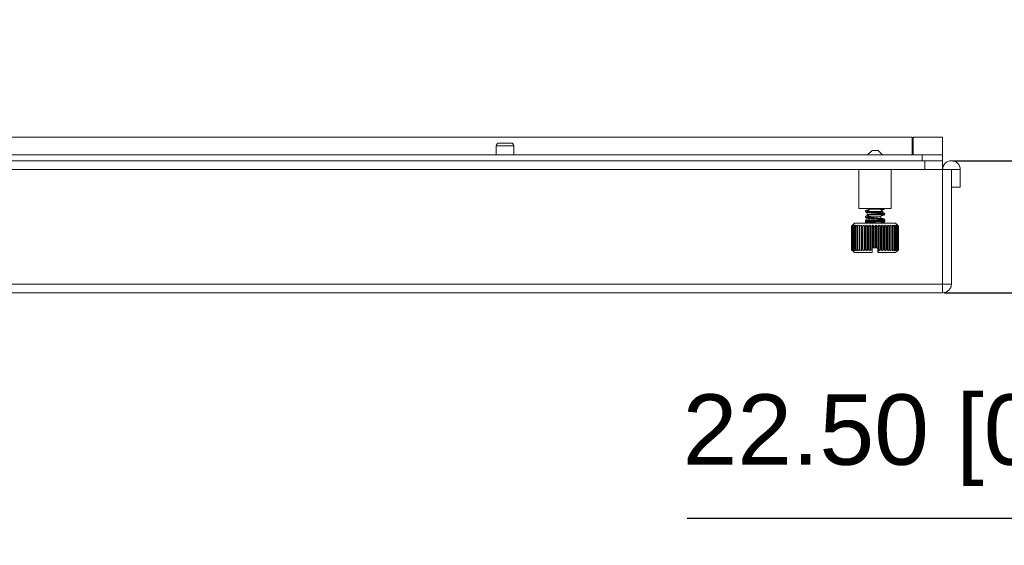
# Model space of a CAD drawing. Header units: millimetres. Extents: x 3925 to 5043, y -86 to 778.
# Tile 286 of 439: x 4588 to 4630, y 484 to 506. Entities that reach past the tile are written whole.
import ezdxf

# ---------------------------------------------------------------- set-up
doc = ezdxf.new("R2010")
doc.units = ezdxf.units.MM
doc.header["$LTSCALE"] = 46.255
doc.header["$PDMODE"] = 3
doc.header["$PDSIZE"] = 1
doc.layers.get('0').update_dxf_attribs({"linetype": 'CONTINUOUS'})
doc.layers.get('Defpoints').update_dxf_attribs({"linetype": 'CONTINUOUS'})
for name, color, linetype in [('H30K-FOG-FILDXF_CONTINUOUS_LINE', 7, 'CONTINUOUS'), ('H30K-SPONGE-DXF_CONTINUOUS_LINE', 7, 'CONTINUOUS'), ('PIN-D3_L3-T1DXF_CONTINUOUS_LINE', 7, 'CONTINUOUS'), ('SW3DPS-52-39DXF_CONTINUOUS_LINE', 7, 'CONTINUOUS')]:
    doc.layers.add(name, color=color, linetype=linetype)
doc.styles.add('SLDTEXTSTYLE0', font='arialbd.ttf', dxfattribs={"height": 5.5})
doc.styles.add('SLDTEXTSTYLE2', font='arial.ttf')
doc.dimstyles.new('SLDDIMSTYLE1', dxfattribs={"dimtxt": 5.650301, "dimasz": 4.572, "dimexe": 0, "dimexo": 0.0625, "dimgap": 1.412575, "dimtad": 0, "dimtih": 1, "dimtoh": 1, "dimlfac": 3.5, "dimrnd": 1e-09, "dimzin": 4, "dimdsep": 46, "dimtxsty": 'SLDTEXTSTYLE0', "dimsah": 1, "dimcen": 0.09, "dimadec": 0, "dimazin": 1, "dimtol": 1, "dimtp": 0.8, "dimtm": 0.8, "dimtfac": 1, "dimtdec": 1, "dimtofl": 0, "dimtmove": 0, "dimatfit": 3, "dimfxl": 1, "dimfrac": 2, "dimtolj": 1, "dimarcsym": 0})

# ---------------------------------------------------------------- blocks, each defined once
blk = doc.blocks.new('*D50')
at = {"color": 0, "linetype": 'Continuous', "lineweight": -2}
for p, q in [((4639.628, 502.892), (4639.628, 505.892)), ((4627.782, 499.892), (4639.628, 499.892)), ((4627.407, 494.267), (4639.628, 494.267)), ((4639.628, 491.267), (4639.628, 484.66)), ((4639.628, 484.66), (4616.473, 484.66))]:
    blk.add_line(p, q, dxfattribs=at)
at = {"color": 0, "linetype": 'Continuous'}
for points in [[(4639.128, 502.892), (4640.128, 502.892), (4639.628, 499.892)], [(4639.128, 491.267), (4640.128, 491.267), (4639.628, 494.267)]]:
    blk.add_solid(points, dxfattribs=at)
at = {"layer": 'Defpoints', "color": 0, "linetype": 'Continuous'}
for p in [(4627.719, 499.892), (4627.344, 494.267), (4639.628, 494.267)]:
    blk.add_point(p, dxfattribs=at)
at = {"color": 0, "linetype": 'Continuous', "lineweight": 0, "insert": (4627.344, 487.995), "char_height": 3, "attachment_point": 5, "style": 'SLDTEXTSTYLE2'}
blk.add_mtext('\\A1;22.50 [0.89]', dxfattribs=at)

msp = doc.modelspace()

# ---------------------------------------------------------------- linework, layer by layer
at = {"layer": 'H30K-FOG-FILDXF_CONTINUOUS_LINE', "color": 7, "linetype": 'Continuous', "lineweight": 0}
for p, q in [((4547.9691, 499.8924), (4627.3441, 499.8924)), ((4626.5941, 499.5174), (4626.5941, 499.8924)), ((4627.3441, 494.2674), (4627.3441, 499.8924)), ((4547.9691, 499.5174), (4628.0941, 499.5174)), ((4627.7191, 499.5174), (4627.7191, 494.6424)), ((4628.0941, 499.5174), (4628.0941, 498.7674)), ((4628.0941, 498.7674), (4627.7191, 498.7674)), ((4547.5941, 494.6424), (4627.7191, 494.6424)), ((4547.9691, 494.2674), (4627.3441, 494.2674))]:
    msp.add_line(p, q, dxfattribs=at)
for centre, start, end in [((4627.7191, 499.5174), 0, 180), ((4627.3441, 494.6424), 270, 0)]:
    msp.add_arc(centre, 0.375, start, end, dxfattribs=at)
at = {"layer": 'H30K-SPONGE-DXF_CONTINUOUS_LINE', "color": 7, "linetype": 'Continuous', "lineweight": 0}
for p, q in [((4552.3941, 500.8924), (4626.0441, 500.8924)), ((4626.0441, 500.1424), (4626.0441, 500.8924)), ((4627.3441, 500.8924), (4626.0941, 500.8924)), ((4626.0941, 500.1424), (4626.0941, 500.8924)), ((4627.3441, 500.1424), (4627.3441, 500.8924)), ((4547.9691, 500.1424), (4627.3441, 500.1424)), ((4626.4691, 500.1424), (4626.4691, 499.8924)), ((4627.3441, 500.1424), (4627.3441, 499.8924)), ((4548.5737, 499.8924), (4626.7394, 499.8924)), ((4548.6412, 499.8924), (4626.7835, 499.8924))]:
    msp.add_line(p, q, dxfattribs=at)
at = {"layer": 'PIN-D3_L3-T1DXF_CONTINUOUS_LINE', "color": 7, "linetype": 'Continuous', "lineweight": 0}
for p, q in [((4609.0941, 500.5174), (4608.3441, 500.5174)), ((4608.3441, 500.1424), (4608.3441, 500.5174)), ((4608.9691, 500.6424), (4608.4691, 500.6424)), ((4609.0941, 500.1424), (4609.0941, 500.5174))]:
    msp.add_line(p, q, dxfattribs=at)
for centre, start, end in [((4608.4691, 500.5174), 90, 180), ((4608.9691, 500.5174), 0, 90)]:
    msp.add_arc(centre, 0.125, start, end, dxfattribs=at)
at = {"layer": 'SW3DPS-52-39DXF_CONTINUOUS_LINE', "color": 7, "linetype": 'Continuous', "lineweight": 0}
for p, q in [((4624.3389, 500.3282), (4624.1531, 500.1424)), ((4624.3389, 500.3282), (4624.5992, 500.3282)), ((4624.5992, 500.3282), (4624.785, 500.1424)), ((4623.7816, 499.5174), (4623.7816, 497.8604)), ((4625.1566, 499.5174), (4625.1566, 497.8604)), ((4625.1565, 497.8604), (4623.7816, 497.8604)), ((4624.1605, 497.712), (4624.1217, 497.7182)), ((4624.1389, 497.6044), (4624.1389, 497.688)), ((4624.7993, 497.6044), (4624.1389, 497.6044)), ((4624.2191, 497.5242), (4624.1389, 497.6044)), ((4624.2309, 497.8231), (4624.1567, 497.7489)), ((4624.1948, 497.5209), (4624.2189, 497.5249)), ((4624.2112, 497.4953), (4624.2191, 497.4964)), ((4624.7191, 497.5242), (4624.2191, 497.5242)), ((4624.2191, 497.4942), (4624.2191, 497.5242)), ((4624.2309, 497.8231), (4624.2309, 497.8604)), ((4624.7072, 497.8231), (4624.2309, 497.8231)), ((4624.2803, 497.731), (4624.7993, 497.731)), ((4624.7128, 497.8604), (4624.7072, 497.8596)), ((4624.7072, 497.8231), (4624.7072, 497.8604)), ((4624.7072, 497.8231), (4624.7993, 497.731)), ((4624.7191, 497.5242), (4624.7993, 497.6044)), ((4624.7191, 497.4378), (4624.7191, 497.5242)), ((4624.7993, 497.6696), (4624.7993, 497.731)), ((4624.7993, 497.6044), (4624.7993, 497.605)), ((4623.5941, 497.2294), (4623.4691, 497.1044)), ((4623.4691, 497.1044), (4623.4697, 497.1044)), ((4623.4691, 497.1044), (4623.4691, 496.1044)), ((4623.4933, 497.127), (4623.4697, 497.1044)), ((4623.4697, 497.1044), (4623.4697, 496.1044)), ((4623.4766, 497.1044), (4623.4846, 497.1044)), ((4623.4766, 497.1044), (4623.4766, 496.1044)), ((4623.4846, 497.1044), (4623.4846, 496.1044)), ((4623.5163, 497.1486), (4623.4933, 497.127)), ((4623.5034, 497.1044), (4623.5185, 497.1044)), ((4623.5034, 497.1044), (4623.5034, 496.1044)), ((4623.5185, 497.1044), (4623.5185, 496.1044)), ((4623.5489, 497.1044), (4623.571, 497.1044)), ((4623.5489, 497.1044), (4623.5489, 496.1044)), ((4623.571, 497.1044), (4623.571, 496.1044)), ((4623.5941, 497.2294), (4625.344, 497.2294)), ((4623.6124, 497.1044), (4623.6297, 497.1486)), ((4623.6124, 497.1044), (4623.641, 497.1044)), ((4623.6124, 497.1044), (4623.6124, 496.1044)), ((4623.641, 497.1044), (4623.641, 496.1044)), ((4623.6926, 497.1044), (4623.7015, 497.1486)), ((4623.6926, 497.1044), (4623.7271, 497.1044)), ((4623.6926, 497.1044), (4623.6926, 496.1044)), ((4623.7271, 497.1044), (4623.7271, 496.1044)), ((4623.7878, 497.1044), (4623.7883, 497.1486)), ((4623.7878, 497.1044), (4623.8276, 497.1044)), ((4623.7878, 497.1044), (4623.7878, 496.1044)), ((4623.8276, 497.1044), (4623.8276, 496.1044)), ((4623.8882, 496.0602), (4623.8882, 497.1486)), ((4623.8963, 497.1044), (4623.8882, 497.1486)), ((4623.8963, 497.1044), (4623.9406, 497.1044)), ((4623.8963, 497.1044), (4623.8963, 496.1044)), ((4623.9406, 497.1044), (4623.9406, 496.1044)), ((4624.016, 497.1044), (4623.9995, 497.1486)), ((4623.9995, 496.0602), (4623.9995, 497.1486)), ((4624.016, 497.1044), (4624.0639, 497.1044)), ((4624.016, 497.1044), (4624.016, 496.1044)), ((4624.0639, 497.1044), (4624.0639, 496.1044)), ((4624.1059, 497.3061), (4624.1129, 497.3055)), ((4624.1187, 497.3051), (4624.1129, 497.3055)), ((4624.1145, 497.3054), (4624.1129, 497.3055)), ((4624.1234, 497.3047), (4624.115, 497.3054)), ((4624.12, 496.0602), (4624.12, 497.1486)), ((4624.1445, 497.3781), (4624.1295, 497.3772)), ((4624.1621, 497.3789), (4624.1445, 497.3781)), ((4624.1445, 497.1044), (4624.1951, 497.1044)), ((4624.1445, 497.1044), (4624.1445, 496.1044)), ((4624.1466, 497.3035), (4624.1633, 497.3027)), ((4624.1627, 497.3026), (4624.1475, 497.3033)), ((4624.1495, 497.2397), (4624.1682, 497.2388)), ((4624.1668, 497.3661), (4624.1505, 497.3669)), ((4624.1826, 497.3798), (4624.1621, 497.3789)), ((4624.1895, 497.3014), (4624.1627, 497.3026)), ((4624.1633, 497.3027), (4624.1933, 497.3014)), ((4624.1954, 497.3649), (4624.1668, 497.3661)), ((4624.1682, 497.2388), (4624.2152, 497.2369)), ((4624.221, 497.3002), (4624.1895, 497.3014)), ((4624.1933, 497.3014), (4624.2719, 497.2987)), ((4624.1951, 497.1044), (4624.1951, 496.1044)), ((4624.2289, 497.3637), (4624.1954, 497.3649)), ((4624.2152, 497.2369), (4624.2755, 497.2349)), ((4624.2191, 497.364), (4624.2191, 497.4305)), ((4624.2702, 497.2986), (4624.221, 497.3002)), ((4624.2805, 497.362), (4624.2289, 497.3637)), ((4624.2472, 496.0602), (4624.2472, 497.1486)), ((4624.3422, 497.2965), (4624.2702, 497.2986)), ((4624.2719, 497.2987), (4624.4497, 497.2937)), ((4624.2755, 497.2349), (4624.4535, 497.2299)), ((4624.2793, 497.1044), (4624.3316, 497.1044)), ((4624.2793, 497.1044), (4624.2793, 496.1044)), ((4624.3396, 497.3602), (4624.2805, 497.362)), ((4624.3316, 497.1044), (4624.3316, 496.1044)), ((4624.4604, 497.3569), (4624.3396, 497.3602)), ((4624.4583, 497.2933), (4624.3422, 497.2965)), ((4624.3788, 496.1857), (4624.3788, 497.1486)), ((4624.4177, 497.1044), (4624.4708, 497.1044)), ((4624.4177, 497.1044), (4624.4177, 496.1857)), ((4624.4497, 497.2937), (4624.4888, 497.2926)), ((4624.4535, 497.2299), (4624.4658, 497.2296)), ((4624.4729, 497.2929), (4624.4583, 497.2933)), ((4624.4792, 497.3564), (4624.4604, 497.3569)), ((4624.4791, 497.1134), (4624.4708, 497.1044)), ((4624.4708, 497.1044), (4624.4708, 496.1857)), ((4624.4731, 497.2852), (4624.4732, 497.2701)), ((4624.4732, 497.2701), (4624.4732, 497.2522)), ((4624.6635, 497.3512), (4624.4792, 497.3564)), ((4624.4888, 497.2926), (4624.6025, 497.2895)), ((4624.5121, 496.1857), (4624.5121, 497.1486)), ((4624.5572, 497.1044), (4624.61, 497.1044)), ((4624.5572, 497.1044), (4624.5572, 496.1857)), ((4624.6025, 497.2895), (4624.6692, 497.2875)), ((4624.61, 497.1044), (4624.61, 496.1044)), ((4624.6445, 496.0602), (4624.6445, 497.1486)), ((4624.7241, 497.3492), (4624.6635, 497.3512)), ((4624.6692, 497.2875), (4624.712, 497.2861)), ((4624.695, 497.1044), (4624.7464, 497.1044)), ((4624.695, 497.1044), (4624.695, 496.1044)), ((4624.712, 497.2861), (4624.7482, 497.2847)), ((4624.7191, 497.3493), (4624.7191, 497.3741)), ((4624.7617, 497.3477), (4624.7241, 497.3492)), ((4624.7464, 497.1044), (4624.7464, 496.1044)), ((4624.7482, 497.2847), (4624.7686, 497.2839)), ((4624.7828, 497.3468), (4624.7617, 497.3477)), ((4624.7673, 497.2705), (4624.7868, 497.2714)), ((4624.7686, 497.2839), (4624.7861, 497.283)), ((4624.7736, 496.0602), (4624.7736, 497.1486)), ((4624.7868, 497.2714), (4624.8034, 497.2723)), ((4624.8284, 497.1044), (4624.8774, 497.1044)), ((4624.8284, 497.1044), (4624.8284, 496.1044)), ((4624.8774, 497.1044), (4624.8774, 496.1044)), ((4624.8785, 497.3695), (4624.8786, 497.3729)), ((4624.8967, 496.0602), (4624.8967, 497.1486)), ((4624.9548, 497.1044), (4625.0005, 497.1044)), ((4624.9548, 497.1044), (4624.9548, 496.1044)), ((4625.0115, 497.1486), (4625.0005, 497.1044)), ((4625.0005, 497.1044), (4625.0005, 496.1044)), ((4625.0115, 496.0602), (4625.0115, 497.1486)), ((4625.0717, 497.1044), (4625.1132, 497.1044)), ((4625.0717, 497.1044), (4625.0717, 496.1044)), ((4625.1158, 497.1486), (4625.1132, 497.1044)), ((4625.1132, 497.1044), (4625.1132, 496.1044)), ((4625.1158, 496.0602), (4625.1158, 497.1486)), ((4625.1769, 497.1044), (4625.2134, 497.1044)), ((4625.1769, 497.1044), (4625.1769, 496.1044)), ((4625.2074, 497.1486), (4625.2134, 497.1044)), ((4625.2134, 497.1044), (4625.2134, 496.1044)), ((4625.2683, 497.1044), (4625.2991, 497.1044)), ((4625.2683, 497.1044), (4625.2683, 496.1044)), ((4625.2847, 497.1486), (4625.2991, 497.1044)), ((4625.2991, 497.1044), (4625.2991, 496.1044)), ((4625.3441, 497.2294), (4625.4334, 497.14)), ((4625.3442, 497.1044), (4625.3686, 497.1044)), ((4625.3442, 497.1044), (4625.3442, 496.1044)), ((4625.3686, 497.1044), (4625.3686, 496.1044)), ((4625.403, 497.1044), (4625.4206, 497.1044)), ((4625.403, 497.1044), (4625.403, 496.1044)), ((4625.4206, 497.1044), (4625.4206, 496.1044)), ((4625.4333, 497.1399), (4625.4248, 497.1486)), ((4625.4334, 497.14), (4625.4685, 497.1044)), ((4625.4437, 497.1044), (4625.4542, 497.1044)), ((4625.4437, 497.1044), (4625.4437, 496.1044)), ((4625.4542, 497.1044), (4625.4542, 496.1044)), ((4625.4653, 497.1044), (4625.4685, 497.1044)), ((4625.4653, 497.1044), (4625.4653, 496.1044)), ((4625.4685, 497.1044), (4625.4685, 496.1044)), ((4623.4691, 496.1044), (4623.4697, 496.1044)), ((4623.5941, 495.9794), (4623.4691, 496.1044)), ((4623.4766, 496.1044), (4623.4846, 496.1044)), ((4623.5034, 496.1044), (4623.5185, 496.1044)), ((4623.5489, 496.1044), (4623.571, 496.1044)), ((4624.3508, 495.9794), (4623.5941, 495.9794)), ((4623.6124, 496.1044), (4623.641, 496.1044)), ((4623.6297, 496.0602), (4623.6124, 496.1044)), ((4623.6926, 496.1044), (4623.7271, 496.1044)), ((4623.7015, 496.0602), (4623.6926, 496.1044)), ((4623.7878, 496.1044), (4623.8276, 496.1044)), ((4623.7883, 496.0602), (4623.7878, 496.1044)), ((4623.8882, 496.0602), (4623.8963, 496.1044)), ((4623.8963, 496.1044), (4623.9406, 496.1044)), ((4623.9995, 496.0602), (4624.016, 496.1044)), ((4624.016, 496.1044), (4624.0639, 496.1044)), ((4624.1445, 496.1044), (4624.1951, 496.1044)), ((4624.2793, 496.1044), (4624.3316, 496.1044)), ((4624.3316, 496.1044), (4624.3519, 496.0851)), ((4624.3519, 496.0851), (4624.3508, 495.9794)), ((4624.3519, 496.1857), (4624.6061, 496.1857)), ((4624.3519, 496.1857), (4624.3519, 496.0851)), ((4624.586, 496.1857), (4624.586, 496.1044)), ((4624.586, 496.1044), (4624.5873, 495.9794)), ((4624.5939, 495.9794), (4624.5873, 495.9794)), ((4624.5939, 495.9794), (4624.5946, 496.1857)), ((4624.5982, 495.9794), (4624.5939, 495.9794)), ((4624.5975, 496.1857), (4624.5982, 495.9794)), ((4625.3441, 495.9794), (4624.5982, 495.9794)), ((4624.6048, 495.9794), (4624.6061, 496.1044)), ((4624.6061, 496.1857), (4624.6061, 496.1044)), ((4624.6061, 496.1044), (4624.61, 496.1044)), ((4624.695, 496.1044), (4624.7464, 496.1044)), ((4624.8284, 496.1044), (4624.8774, 496.1044)), ((4624.9548, 496.1044), (4625.0005, 496.1044)), ((4625.0005, 496.1044), (4625.0115, 496.0602)), ((4625.0717, 496.1044), (4625.1132, 496.1044)), ((4625.1132, 496.1044), (4625.1158, 496.0602)), ((4625.1769, 496.1044), (4625.2134, 496.1044)), ((4625.2134, 496.1044), (4625.2074, 496.0602)), ((4625.2683, 496.1044), (4625.2991, 496.1044)), ((4625.2991, 496.1044), (4625.2847, 496.0602)), ((4625.3441, 495.9794), (4625.4334, 496.0688)), ((4625.3442, 496.1044), (4625.3686, 496.1044)), ((4625.403, 496.1044), (4625.4206, 496.1044)), ((4625.4248, 496.0602), (4625.4333, 496.0689)), ((4625.4685, 496.1044), (4625.4334, 496.0688)), ((4625.4437, 496.1044), (4625.4542, 496.1044)), ((4625.4653, 496.1044), (4625.4685, 496.1044))]:
    msp.add_line(p, q, dxfattribs=at)
for points in [[(4624.2117, 497.8039), (4624.2099, 497.8036), (4624.1808, 497.7993), (4624.156, 497.7952), (4624.135, 497.7912), (4624.1179, 497.7874), (4624.1042, 497.7836), (4624.0931, 497.7798), (4624.0835, 497.7755), (4624.0745, 497.7697), (4624.0665, 497.7613), (4624.0611, 497.7505), (4624.0595, 497.7399)], [(4624.0595, 497.74), (4624.0608, 497.7304), (4624.066, 497.7194), (4624.0739, 497.7108), (4624.0831, 497.7047), (4624.0943, 497.6997), (4624.1079, 497.6953), (4624.1246, 497.691)], [(4624.1217, 497.7182), (4624.0917, 497.7245), (4624.0713, 497.7306), (4624.0609, 497.7368), (4624.0595, 497.7399)], [(4624.1876, 497.5557), (4624.1818, 497.5548), (4624.1571, 497.5507), (4624.1362, 497.5468), (4624.1191, 497.543), (4624.1054, 497.5393), (4624.0941, 497.5355), (4624.0842, 497.5312), (4624.075, 497.5254), (4624.0668, 497.517), (4624.0612, 497.5061), (4624.0595, 497.4952)], [(4624.0595, 497.4953), (4624.0608, 497.4859), (4624.0658, 497.4749), (4624.0737, 497.4663), (4624.0828, 497.4602), (4624.0927, 497.4556), (4624.104, 497.4517), (4624.1177, 497.448), (4624.1342, 497.4442), (4624.1539, 497.4404), (4624.1767, 497.4366), (4624.2027, 497.4327), (4624.232, 497.4287), (4624.2647, 497.4246), (4624.301, 497.4203), (4624.341, 497.4158), (4624.3846, 497.4112), (4624.5225, 497.3969)], [(4624.1353, 497.4712), (4624.1021, 497.4774), (4624.078, 497.4835), (4624.0637, 497.4897), (4624.0595, 497.4952)], [(4624.4106, 497.4719), (4624.3689, 497.4763), (4624.3307, 497.4805), (4624.2959, 497.4845), (4624.2645, 497.4882), (4624.2363, 497.4918), (4624.2111, 497.4953), (4624.1889, 497.4986), (4624.1696, 497.5018), (4624.153, 497.5049), (4624.1392, 497.5078), (4624.1283, 497.5105), (4624.1202, 497.5129), (4624.1151, 497.5147), (4624.1147, 497.5149)], [(4624.1645, 497.7474), (4624.147, 497.7508), (4624.1329, 497.754), (4624.1224, 497.7569), (4624.1157, 497.7592), (4624.1151, 497.7594)], [(4624.1246, 497.691), (4624.1448, 497.6868), (4624.1689, 497.6826), (4624.1971, 497.6782), (4624.2299, 497.6737), (4624.267, 497.669), (4624.3079, 497.6642), (4624.3521, 497.6593), (4624.3986, 497.6544)], [(4624.8786, 497.3729), (4624.8742, 497.3787), (4624.8597, 497.3849), (4624.8354, 497.391), (4624.802, 497.3972), (4624.7603, 497.4033), (4624.7113, 497.4095), (4624.6562, 497.4157), (4624.5964, 497.4218), (4624.5332, 497.428), (4624.4685, 497.4342), (4624.4036, 497.4404), (4624.3403, 497.4466), (4624.2803, 497.4528), (4624.2252, 497.459), (4624.1767, 497.4651), (4624.1353, 497.4712)], [(4624.1402, 497.7523), (4624.1403, 497.7524), (4624.1627, 497.7588), (4624.1677, 497.7599)], [(4624.1403, 497.5076), (4624.1412, 497.508), (4624.1639, 497.5144), (4624.1948, 497.5209)], [(4624.5102, 497.6749), (4624.3807, 497.6873), (4624.3186, 497.6935), (4624.2602, 497.6997), (4624.2072, 497.7058), (4624.1605, 497.712)], [(4624.5343, 497.7038), (4624.3933, 497.7184), (4624.3488, 497.7232), (4624.3076, 497.7278), (4624.2707, 497.7322), (4624.2383, 497.7363), (4624.21, 497.7401), (4624.1855, 497.7439), (4624.1645, 497.7474)], [(4624.3986, 497.6544), (4624.5381, 497.6399), (4624.5789, 497.6356), (4624.6163, 497.6314), (4624.6509, 497.6275), (4624.6827, 497.6236), (4624.7117, 497.6198), (4624.7375, 497.6161), (4624.7601, 497.6126), (4624.7794, 497.6092), (4624.7954, 497.6059)], [(4624.8786, 497.3729), (4624.877, 497.3836), (4624.8715, 497.3944), (4624.8635, 497.4027), (4624.8546, 497.4085), (4624.8449, 497.4128), (4624.8339, 497.4166), (4624.8208, 497.4202), (4624.8047, 497.4239), (4624.7852, 497.4277), (4624.762, 497.4316), (4624.735, 497.4356), (4624.7042, 497.4398), (4624.6697, 497.4442), (4624.6315, 497.4486), (4624.59, 497.4532), (4624.546, 497.4579), (4624.4106, 497.4719)], [(4624.8251, 497.6378), (4624.7887, 497.644), (4624.744, 497.6502), (4624.6924, 497.6564), (4624.6354, 497.6625), (4624.5742, 497.6687), (4624.5102, 497.6749)], [(4624.805, 497.6685), (4624.7849, 497.6724), (4624.7608, 497.6765), (4624.7326, 497.6807), (4624.7001, 497.685), (4624.6637, 497.6896), (4624.6235, 497.6942), (4624.5801, 497.699), (4624.5343, 497.7038)], [(4624.7072, 497.8308), (4624.7405, 497.8363), (4624.7723, 497.8427), (4624.7955, 497.8492), (4624.7976, 497.8501)], [(4624.7311, 497.7992), (4624.7442, 497.801), (4624.7719, 497.8053), (4624.7955, 497.8096), (4624.8151, 497.8137), (4624.8313, 497.8179), (4624.8444, 497.8223), (4624.855, 497.8271), (4624.8641, 497.8331), (4624.8721, 497.8417), (4624.8773, 497.8527), (4624.8784, 497.8604)], [(4624.7401, 497.8604), (4624.7573, 497.8577), (4624.7777, 497.8542), (4624.7945, 497.8508), (4624.8077, 497.8477), (4624.817, 497.845), (4624.8226, 497.8431), (4624.8231, 497.8428)], [(4624.7525, 497.5576), (4624.766, 497.5597), (4624.7909, 497.564), (4624.8115, 497.5682), (4624.8285, 497.5724), (4624.8422, 497.5768), (4624.8538, 497.5817), (4624.864, 497.5883), (4624.8721, 497.5971), (4624.8773, 497.6081), (4624.8786, 497.6176)], [(4624.7954, 497.6059), (4624.808, 497.603), (4624.817, 497.6004), (4624.8226, 497.5984), (4624.8231, 497.5982)], [(4624.8786, 497.6176), (4624.877, 497.6282), (4624.8717, 497.6389), (4624.8637, 497.6473), (4624.8547, 497.6531), (4624.8452, 497.6574), (4624.8344, 497.6611), (4624.8214, 497.6647), (4624.805, 497.6685)], [(4624.8786, 497.6177), (4624.8783, 497.6193), (4624.8704, 497.6255), (4624.8525, 497.6316), (4624.8251, 497.6378)], [(4623.4766, 497.1044), (4623.4967, 497.127), (4623.5163, 497.1486)], [(4623.5362, 497.1486), (4623.5107, 497.127), (4623.4846, 497.1044)], [(4623.5034, 497.1044), (4623.52, 497.127), (4623.5362, 497.1486)], [(4623.5742, 497.1486), (4623.5467, 497.127), (4623.5185, 497.1044)], [(4623.5489, 497.1044), (4623.5617, 497.127), (4623.5742, 497.1486)], [(4623.6297, 497.1486), (4623.6007, 497.127), (4623.571, 497.1044)], [(4623.7015, 497.1486), (4623.6716, 497.127), (4623.641, 497.1044)], [(4623.7883, 497.1486), (4623.758, 497.127), (4623.7271, 497.1044)], [(4623.8882, 497.1486), (4623.8583, 497.127), (4623.8276, 497.1044)], [(4623.9995, 497.1486), (4623.9704, 497.127), (4623.9406, 497.1044)], [(4624.1295, 497.3772), (4624.123, 497.3768), (4624.1171, 497.3764), (4624.1117, 497.376), (4624.1069, 497.3756), (4624.1026, 497.3752), (4624.0988, 497.3748), (4624.0954, 497.3744), (4624.0923, 497.374), (4624.0895, 497.3735), (4624.0867, 497.3729), (4624.0835, 497.3721), (4624.0795, 497.3707), (4624.0746, 497.3681), (4624.0691, 497.3637), (4624.0637, 497.3568), (4624.0603, 497.3479), (4624.0595, 497.3408)], [(4624.347, 497.328), (4624.2873, 497.3296), (4624.2321, 497.3312), (4624.1827, 497.3328), (4624.1404, 497.3344), (4624.1061, 497.3359), (4624.0809, 497.3375), (4624.0652, 497.3391), (4624.0595, 497.3408)], [(4624.0595, 497.3408), (4624.0603, 497.3336), (4624.0639, 497.3246), (4624.0692, 497.3178), (4624.0748, 497.3134), (4624.0796, 497.3109), (4624.0835, 497.3095)], [(4624.0857, 497.309), (4624.0834, 497.3084), (4624.0794, 497.3069), (4624.0746, 497.3044), (4624.0691, 497.3), (4624.0637, 497.2931), (4624.0603, 497.2842), (4624.0595, 497.2771)], [(4624.4732, 497.2611), (4624.3471, 497.2643), (4624.2877, 497.2659), (4624.2326, 497.2675), (4624.1831, 497.2691), (4624.1407, 497.2707), (4624.1064, 497.2723), (4624.0811, 497.2738), (4624.0653, 497.2754), (4624.0595, 497.2771)], [(4624.0595, 497.2771), (4624.0603, 497.27), (4624.0637, 497.2612), (4624.069, 497.2544), (4624.0745, 497.25), (4624.0793, 497.2474), (4624.0832, 497.246), (4624.0864, 497.2451), (4624.0892, 497.2445), (4624.0919, 497.244), (4624.0949, 497.2436), (4624.098, 497.2432), (4624.1016, 497.2429), (4624.1055, 497.2425), (4624.11, 497.2421), (4624.115, 497.2417), (4624.1206, 497.2413), (4624.1268, 497.2409), (4624.1337, 497.2405), (4624.1495, 497.2397)], [(4624.12, 497.1486), (4624.0923, 497.127), (4624.0639, 497.1044)], [(4624.0835, 497.3095), (4624.0867, 497.3087), (4624.0895, 497.3081), (4624.0923, 497.3077), (4624.0953, 497.3073), (4624.0985, 497.3069), (4624.102, 497.3065), (4624.1059, 497.3061)], [(4624.1505, 497.3669), (4624.1365, 497.3676), (4624.1304, 497.368), (4624.1248, 497.3683), (4624.1197, 497.3687), (4624.1153, 497.369), (4624.1114, 497.3694), (4624.1081, 497.3697), (4624.1053, 497.37), (4624.1032, 497.3702), (4624.1017, 497.3704), (4624.1016, 497.3705)], [(4624.1445, 497.1044), (4624.1321, 497.127), (4624.12, 497.1486)], [(4624.1475, 497.3033), (4624.1344, 497.304), (4624.1287, 497.3044), (4624.1203, 497.305)], [(4624.126, 497.3046), (4624.1323, 497.3043), (4624.1466, 497.3035)], [(4624.2191, 497.3812), (4624.219, 497.3812), (4624.1826, 497.3798)], [(4624.2472, 497.1486), (4624.2215, 497.127), (4624.1951, 497.1044)], [(4624.2793, 497.1044), (4624.2631, 497.127), (4624.2472, 497.1486)], [(4624.3788, 497.1486), (4624.3555, 497.127), (4624.3316, 497.1044)], [(4624.8786, 497.309), (4624.8742, 497.3105), (4624.8598, 497.3121), (4624.8358, 497.3137), (4624.8026, 497.3153), (4624.7613, 497.3169), (4624.7128, 497.3185), (4624.6583, 497.32), (4624.5993, 497.3216), (4624.347, 497.328)], [(4624.4177, 497.1044), (4624.398, 497.127), (4624.3788, 497.1486)], [(4624.4729, 497.2929), (4624.4729, 497.2926), (4624.473, 497.2901), (4624.4731, 497.2852)], [(4624.4732, 497.2522), (4624.4731, 497.2372), (4624.473, 497.2323), (4624.4729, 497.2297), (4624.4729, 497.2294)], [(4624.5121, 497.1486), (4624.4957, 497.1313), (4624.4791, 497.1134)], [(4624.5572, 497.1044), (4624.5344, 497.127), (4624.5121, 497.1486)], [(4624.5225, 497.3969), (4624.5632, 497.3926), (4624.6003, 497.3885), (4624.6347, 497.3847), (4624.6665, 497.3809), (4624.6956, 497.3773), (4624.7218, 497.3737), (4624.7452, 497.3703), (4624.7657, 497.3669), (4624.7832, 497.3637), (4624.7978, 497.3607), (4624.8093, 497.3579), (4624.8177, 497.3555), (4624.8229, 497.3536), (4624.8233, 497.3534)], [(4624.6445, 497.1486), (4624.6274, 497.127), (4624.61, 497.1044)], [(4624.695, 497.1044), (4624.6695, 497.127), (4624.6445, 497.1486)], [(4624.7191, 497.365), (4624.7416, 497.3659), (4624.7644, 497.3672)], [(4624.7282, 497.269), (4624.7323, 497.2691), (4624.7673, 497.2705)], [(4624.7736, 497.1486), (4624.7601, 497.127), (4624.7464, 497.1044)], [(4624.8284, 497.1044), (4624.8007, 497.127), (4624.7736, 497.1486)], [(4624.8547, 497.3402), (4624.8515, 497.3411), (4624.8487, 497.3417), (4624.8459, 497.3421), (4624.8429, 497.3426), (4624.8396, 497.343), (4624.8359, 497.3434), (4624.8317, 497.3437), (4624.827, 497.3441), (4624.8216, 497.3445), (4624.8154, 497.345), (4624.8084, 497.3454), (4624.8006, 497.3458), (4624.7828, 497.3468)], [(4624.7861, 497.283), (4624.8007, 497.2823), (4624.8069, 497.2819), (4624.8124, 497.2816), (4624.8172, 497.2812), (4624.8215, 497.2809), (4624.8253, 497.2806), (4624.8285, 497.2803), (4624.8313, 497.28), (4624.8336, 497.2798), (4624.8354, 497.2795), (4624.8367, 497.2793), (4624.8368, 497.2793)], [(4624.8034, 497.2723), (4624.8106, 497.2727), (4624.8172, 497.2731), (4624.8232, 497.2736), (4624.8286, 497.274), (4624.8334, 497.2744), (4624.8376, 497.2748), (4624.8414, 497.2752), (4624.8448, 497.2757), (4624.848, 497.2762), (4624.8511, 497.2768), (4624.8545, 497.2777), (4624.8585, 497.2791), (4624.8633, 497.2816), (4624.8689, 497.286), (4624.8742, 497.2928), (4624.8778, 497.3017), (4624.8786, 497.309)], [(4624.8348, 497.3435), (4624.8328, 497.3441), (4624.8254, 497.3491), (4624.8213, 497.3541)], [(4624.8768, 497.3621), (4624.8734, 497.3551), (4624.8678, 497.3487), (4624.8604, 497.3439), (4624.8513, 497.3411), (4624.8513, 497.3411)], [(4624.8525, 497.3408), (4624.8554, 497.3417), (4624.8595, 497.3432), (4624.8644, 497.346), (4624.87, 497.3508), (4624.8752, 497.3582), (4624.8768, 497.3621)], [(4624.8786, 497.309), (4624.8778, 497.316), (4624.8744, 497.3249), (4624.8691, 497.3318), (4624.8636, 497.3362), (4624.8587, 497.3388), (4624.8547, 497.3402)], [(4624.8785, 497.3695), (4624.8773, 497.3636), (4624.8768, 497.3621)], [(4624.8967, 497.1486), (4624.8872, 497.127), (4624.8774, 497.1044)], [(4624.9548, 497.1044), (4624.9254, 497.127), (4624.8967, 497.1486)], [(4625.0717, 497.1044), (4625.0413, 497.127), (4625.0115, 497.1486)], [(4625.1769, 497.1044), (4625.146, 497.127), (4625.1158, 497.1486)], [(4625.2683, 497.1044), (4625.2375, 497.127), (4625.2074, 497.1486)], [(4625.3442, 497.1044), (4625.3141, 497.127), (4625.2847, 497.1486)], [(4625.403, 497.1044), (4625.3742, 497.127), (4625.3461, 497.1486)], [(4625.3461, 497.1486), (4625.3572, 497.127), (4625.3686, 497.1044)], [(4625.4437, 497.1044), (4625.4168, 497.127), (4625.3905, 497.1486)], [(4625.3905, 497.1486), (4625.4054, 497.127), (4625.4206, 497.1044)], [(4625.4653, 497.1044), (4625.4408, 497.127), (4625.4169, 497.1486)], [(4625.4169, 497.1486), (4625.4353, 497.127), (4625.4542, 497.1044)], [(4623.4697, 496.1044), (4623.4933, 496.0818), (4623.5163, 496.0602)], [(4623.5163, 496.0602), (4623.4967, 496.0818), (4623.4766, 496.1044)], [(4623.4846, 496.1044), (4623.5107, 496.0818), (4623.5362, 496.0602)], [(4623.5362, 496.0602), (4623.52, 496.0818), (4623.5034, 496.1044)], [(4623.5185, 496.1044), (4623.5467, 496.0818), (4623.5742, 496.0602)], [(4623.5742, 496.0602), (4623.5617, 496.0818), (4623.5489, 496.1044)], [(4623.571, 496.1044), (4623.6007, 496.0818), (4623.6297, 496.0602)], [(4623.641, 496.1044), (4623.6716, 496.0818), (4623.7015, 496.0602)], [(4623.7271, 496.1044), (4623.758, 496.0818), (4623.7883, 496.0602)], [(4623.8276, 496.1044), (4623.8583, 496.0818), (4623.8882, 496.0602)], [(4623.9406, 496.1044), (4623.9704, 496.0818), (4623.9995, 496.0602)], [(4624.0639, 496.1044), (4624.0923, 496.0818), (4624.12, 496.0602)], [(4624.12, 496.0602), (4624.1321, 496.0818), (4624.1445, 496.1044)], [(4624.1951, 496.1044), (4624.2214, 496.0818), (4624.2472, 496.0602)], [(4624.2472, 496.0602), (4624.2631, 496.0818), (4624.2793, 496.1044)], [(4624.61, 496.1044), (4624.6274, 496.0818), (4624.6445, 496.0602)], [(4624.6445, 496.0602), (4624.6695, 496.0818), (4624.695, 496.1044)], [(4624.7464, 496.1044), (4624.7601, 496.0818), (4624.7736, 496.0602)], [(4624.7736, 496.0602), (4624.8007, 496.0818), (4624.8284, 496.1044)], [(4624.8774, 496.1044), (4624.8872, 496.0818), (4624.8967, 496.0602)], [(4624.8967, 496.0602), (4624.9254, 496.0818), (4624.9548, 496.1044)], [(4625.0115, 496.0602), (4625.0413, 496.0818), (4625.0717, 496.1044)], [(4625.1158, 496.0602), (4625.146, 496.0818), (4625.1769, 496.1044)], [(4625.2074, 496.0602), (4625.2375, 496.0818), (4625.2683, 496.1044)], [(4625.2847, 496.0602), (4625.3141, 496.0818), (4625.3442, 496.1044)], [(4625.3461, 496.0602), (4625.3742, 496.0818), (4625.403, 496.1044)], [(4625.3686, 496.1044), (4625.3572, 496.0818), (4625.3461, 496.0602)], [(4625.3905, 496.0602), (4625.4167, 496.0818), (4625.4437, 496.1044)], [(4625.4206, 496.1044), (4625.4054, 496.0818), (4625.3905, 496.0602)], [(4625.4169, 496.0602), (4625.4408, 496.0818), (4625.4653, 496.1044)], [(4625.4542, 496.1044), (4625.4353, 496.0818), (4625.4169, 496.0602)]]:
    msp.add_lwpolyline(points, dxfattribs=at)
for centre, start, end in [((4624.1441, 497.3044), 269.99998, 297.8238), ((4624.7941, 497.3044), 194.40658, 270.00001)]:
    msp.add_arc(centre, 0.075, start, end, dxfattribs=at)

# ---------------------------------------------------------------- dimensions: what is measured, and where the dimension line sits
at = {"color": 2, "linetype": 'Continuous', "lineweight": 0}
dim = msp.add_linear_dim(base=(4639.628, 494.2674), p1=(4627.7191, 499.8924), p2=(4627.3441, 494.2674), angle=90, dimstyle='SLDDIMSTYLE1', override={"dimtxt": 3, "dimasz": 3, "dimtad": 1, "dimtih": 0, "dimlfac": 4, "dimtxsty": 'SLDTEXTSTYLE2', "dimtol": 0, "dimtp": 0.6, "dimtm": 0.6}, dxfattribs=at)
dim.commit()
dim.dimension.update_dxf_attribs({"geometry": '*D50', "text_midpoint": (4627.3441, 484.6603), "dimtype": 160})

doc.saveas('drawing.dxf')
